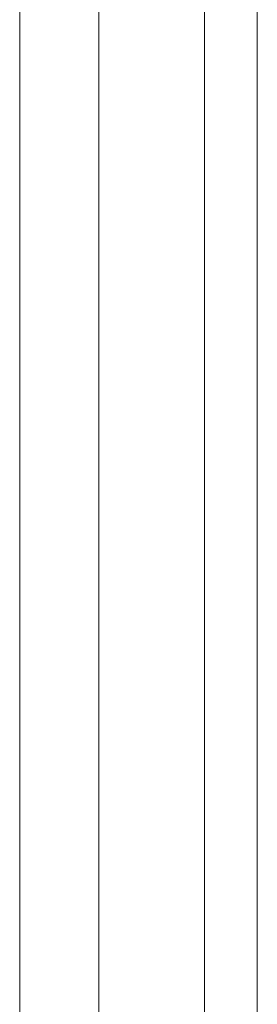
# Model space of a CAD drawing. Header units: metres. Extents: x -3.6 to 84.5, y -11 to 16.8.
# Tile 645 of 656: x 62.3782 to 62.4142, y -0.6836 to -0.5343. Entities that reach past the tile are written whole.
import ezdxf

# ---------------------------------------------------------------- set-up
doc = ezdxf.new("R2010")
doc.units = ezdxf.units.M
doc.header["$MEASUREMENT"] = 0
doc.layers.add('301 - Elemente.Linie', color=7, linetype='Continuous')

msp = doc.modelspace()

# ---------------------------------------------------------------- linework, layer by layer
at = {"layer": '301 - Elemente.Linie', "color": 7, "linetype": 'Continuous', "lineweight": 5}
for p, q in [((62.37821, -0.47947), (62.37821, -2.855)), ((62.39021, -2.855), (62.39021, -0.47947)), ((62.39021, -0.47947), (62.39021, -2.855)), ((62.40621, -2.899), (62.40621, -0.47947)), ((62.40621, -0.47947), (62.40621, -2.855)), ((62.41421, -2.899), (62.41421, -0.47947)), ((62.41421, -0.47947), (62.41421, -2.855))]:
    msp.add_line(p, q, dxfattribs=at)

doc.saveas('drawing.dxf')
